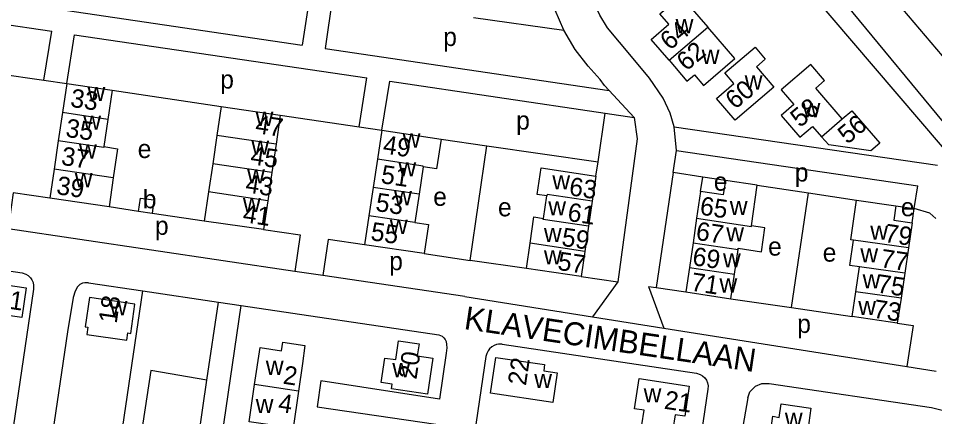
# Model space of a CAD drawing. Extents: x 163012 to 165277, y 382513 to 383987.
# Drawn here: x 164465.3 to 164664.5, y 383159.7 to 383246.2 of the extents above; entities that cross this region are included whole.
import ezdxf

# ---------------------------------------------------------------- set-up
doc = ezdxf.new("R2010")
doc.units = 0
for name, color, linetype in [('BLT_Basislijn', 7, 'Continuous'), ('BLT_Bebouwing', 7, 'Continuous'), ('BLT_Centroide', 7, 'Continuous'), ('BLT_Huisnummer', 7, 'Continuous'), ('BLT_Huisnummer_ tussenligend', 7, 'Continuous'), ('BLT_Huisnummer_zonder_bebouwing', 7, 'Continuous'), ('BLT_Onderverdeling_panden', 7, 'Continuous'), ('BLT_Plantopo', 7, 'Continuous'), ('BLT_Straatnaam', 7, 'Continuous'), ('BLT_Vlakafsluiter', 7, 'Continuous')]:
    doc.layers.add(name, color=color, linetype=linetype)

msp = doc.modelspace()

# ---------------------------------------------------------------- linework, layer by layer
at = {"layer": 'BLT_Basislijn'}
for p, q in [((164618.34, 383281.77), (164675.25, 383212.82)), ((164409.04, 383252.73), (164472.58, 383243.35)), ((164528.72, 383251.59), (164527.05, 383240.36)), ((164533.67, 383250.86), (164532, 383239.63)), ((164473.56, 383248.26), (164527.05, 383240.36)), ((164564.25, 383246.32), (164583.93, 383243.61)), ((164470.9, 383232.72), (164472.58, 383243.35)), ((164475.85, 383231.99), (164477.53, 383242.62)), ((164477.53, 383242.62), (164541.12, 383233.23)), ((164532, 383239.63), (164593.78, 383230.5)), ((164453.78, 383235.26), (164470.9, 383232.72)), ((164470.9, 383232.72), (164475.85, 383231.99)), ((164539.44, 383222.62), (164541.12, 383233.23)), ((164544.38, 383221.89), (164546.06, 383232.5)), ((164546.06, 383232.5), (164592.93, 383225.57)), ((164485.73, 383230.55), (164509.44, 383226.99)), ((164599.18, 383224.65), (164593.78, 383230.5)), ((164522.28, 383225.13), (164539.44, 383222.62)), ((164591.35, 383214.98), (164592.93, 383225.57)), ((164592.93, 383225.57), (164599.18, 383224.65)), ((164539.44, 383222.62), (164544.38, 383221.89)), ((164607.92, 383222.62), (164665.14, 383214.26)), ((164608.39, 383217.49), (164607.92, 383222.62)), ((164557.22, 383219.96), (164567.2, 383218.49)), ((164563.52, 383193.61), (164567.2, 383218.49)), ((164567.2, 383218.49), (164591.35, 383214.98)), ((164608.39, 383217.49), (164660.89, 383209.83)), ((164590.9, 383211.92), (164591.35, 383214.98)), ((164607.65, 383212.66), (164603.97, 383187.7)), ((164613.64, 383208.55), (164614.12, 383211.68)), ((164619.04, 383210.93), (164614.12, 383211.68)), ((164625.97, 383209.92), (164637.08, 383208.27)), ((164633.39, 383183.36), (164637.08, 383208.27)), ((164637.08, 383208.27), (164647.56, 383206.69)), ((164660.09, 383204.87), (164660.89, 383209.83)), ((164491.47, 383204.2), (164485.05, 383205.22)), ((164656.08, 383205.43), (164660.09, 383204.87)), ((164659.63, 383201.75), (164660.09, 383204.87)), ((164505.75, 383202.14), (164494.4, 383203.79)), ((164525.44, 383191.22), (164463.09, 383200.45)), ((164425.47, 383196.94), (164466.17, 383190.89)), ((164553.53, 383195.07), (164563.52, 383193.61)), ((164575.77, 383191.87), (164563.52, 383193.61)), ((164531.52, 383190.32), (164525.44, 383191.22)), ((164562.36, 383185.75), (164531.52, 383190.32)), ((164480.56, 383188.75), (164492.41, 383186.99)), ((164587.66, 383190.11), (164595.68, 383188.92)), ((164595.68, 383188.92), (164590.15, 383181.37)), ((164471.76, 383047.44), (164492.41, 383186.99)), ((164492.41, 383186.99), (164508.83, 383184.55)), ((164602.35, 383187.94), (164605.66, 383178.92)), ((164602.35, 383187.94), (164603.97, 383187.7)), ((164603.97, 383187.7), (164610.4, 383186.74)), ((164506.32, 383167.58), (164508.83, 383184.55)), ((164508.83, 383184.55), (164513.78, 383183.82)), ((164562.36, 383185.75), (164590.15, 383181.37)), ((164620.21, 383185.29), (164633.39, 383183.36)), ((164493.13, 383044.28), (164513.78, 383183.82)), ((164513.78, 383183.82), (164556.74, 383177.44)), ((164633.39, 383183.36), (164646.61, 383181.4)), ((164605.66, 383178.92), (164658.45, 383170.59)), ((164570.51, 383175.4), (164612.77, 383169.12)), ((164658.45, 383170.59), (164664.88, 383169.57)), ((164500.3, 383126.86), (164506.32, 383167.58))]:
    msp.add_line(p, q, dxfattribs=at)
for points in [[(164498.51, 383424.17), (164547.81, 383372.55), (164595.93, 383320.58), (164677.22, 383225), (164784.15, 383095.87), (164929, 382921.99), (164952.41, 382895.74), (164958.39, 382890.52), (164962.03, 382886.31)], [(164562.8, 383332.89), (164568.93, 383331.94), (164670.85, 383212.75), (164670.97, 383212.04)], [(164607.92, 383222.62), (164607.01, 383225.56), (164605.47, 383228.83), (164602.51, 383233.14), (164598.6, 383237.85), (164593.37, 383244.13), (164591.74, 383246.83), (164589.96, 383250.69), (164587.82, 383255.29), (164583.93, 383260.51), (164575.19, 383271.62), (164565.77, 383285.23), (164564.04, 383288.21), (164560.96, 383295.47), (164558.3, 383300.8), (164554.01, 383304.97), (164546.83, 383308.1), (164544.52, 383310.04), (164543.38, 383312.54), (164543.19, 383316.78), (164543.87, 383321.57)], [(164583.93, 383243.61), (164582.01, 383247.92), (164577.33, 383255.95), (164568.75, 383266.86), (164559.01, 383280.94), (164551.84, 383293.3), (164549.85, 383295.64), (164547.05, 383296.9), (164544.02, 383297.39), (164542.43, 383297.3), (164541.15, 383296.74), (164540.25, 383295.22)], [(164593.78, 383230.5), (164592.77, 383231.59), (164591.79, 383232.86), (164589.19, 383235.76), (164586.38, 383239.43), (164583.93, 383243.61)], [(164599.18, 383224.65), (164599.85, 383219.97), (164595.68, 383188.92)], [(164614.12, 383211.68), (164607.65, 383212.66), (164608.39, 383217.49)], [(164472.16, 383207.13), (164464.22, 383208.31), (164463.09, 383200.45)], [(164664.8, 383202.7), (164663.5, 383203.85), (164660.09, 383204.87)], [(164518.64, 383200.3), (164526.61, 383199.17), (164525.44, 383191.22)], [(164540.55, 383197), (164532.71, 383198.15), (164531.52, 383190.32)], [(164466.17, 383190.89), (164466.95, 383190.64), (164467.49, 383190.29), (164467.95, 383189.84), (164468.29, 383189.35), (164468.53, 383188.8), (164468.65, 383188.12), (164468.61, 383187.39), (164452.91, 383081), (164451.31, 383081.24)], [(164480.56, 383188.75), (164479.75, 383188.76), (164479.26, 383188.66), (164478.69, 383188.34), (164478.17, 383187.84), (164477.65, 383186.95), (164477.28, 383185.55), (164476, 383178.07), (164461.8, 383081.93), (164460.94, 383077.84), (164460.05, 383075.97), (164461.02, 383075.51), (164457.3, 383049.57)], [(164656.4, 383179.95), (164659.86, 383179.43), (164658.45, 383170.59)], [(164556.74, 383177.44), (164557.1, 383177.32), (164557.48, 383177.14), (164557.86, 383176.82), (164558.13, 383176.44), (164558.3, 383175.98), (164558.44, 383175.36), (164558.47, 383174.59), (164558.36, 383173.44), (164556.88, 383163.48)], [(164570.51, 383175.4), (164569.73, 383175.39), (164569.26, 383175.31), (164568.79, 383175.15), (164568.26, 383174.85), (164567.78, 383174.43), (164567.43, 383173.99), (164567.15, 383173.39), (164566.99, 383172.75), (164551.86, 383070.45)], [(164506.32, 383167.58), (164494.11, 383169.66), (164487.89, 383128.69), (164500.3, 383126.86)], [(164612.77, 383169.12), (164613.55, 383168.86), (164614.09, 383168.52), (164614.55, 383168.07), (164614.89, 383167.58), (164615.13, 383167.02), (164615.25, 383166.35), (164615.21, 383165.61), (164600.12, 383063.33)], [(164556.88, 383163.48), (164531.1, 383167.45), (164530.26, 383161.78), (164556.08, 383158.07)], [(164623.88, 383163.78), (164624.37, 383165.05), (164625.56, 383166.26), (164626.97, 383166.85), (164628.57, 383166.87), (164663.85, 383161.65), (164666.42, 383160.98), (164668.74, 383159.64), (164670.47, 383157.94), (164671.84, 383155.65), (164672.54, 383153.22), (164672.61, 383150.65), (164653.4, 383020.55)], [(164623.88, 383163.78), (164622.61, 383156.3), (164608.4, 383060.16), (164607.55, 383056.07), (164606.66, 383054.2), (164607.62, 383053.74), (164603.91, 383027.88)]]:
    msp.add_lwpolyline(points, dxfattribs=at)
at = {"layer": 'BLT_Bebouwing'}
for p, q in [((164475.85, 383231.99), (164474.91, 383225.7)), ((164475.85, 383231.99), (164485.73, 383230.55)), ((164485.73, 383230.55), (164484.81, 383224.23)), ((164509.44, 383226.99), (164508.51, 383220.72)), ((164509.44, 383226.99), (164522.28, 383225.13)), ((164474.91, 383225.7), (164474, 383219.56)), ((164484.81, 383224.23), (164483.94, 383218.31)), ((164522.28, 383225.13), (164521.36, 383218.82)), ((164508.51, 383220.72), (164507.6, 383214.59)), ((164544.38, 383221.89), (164543.41, 383215.56)), ((164544.38, 383221.89), (164557.22, 383219.96)), ((164474, 383219.56), (164473.09, 383213.43)), ((164521.36, 383218.82), (164520.46, 383212.69)), ((164507.6, 383214.59), (164506.69, 383208.46)), ((164543.41, 383215.56), (164542.46, 383209.43)), ((164473.09, 383213.43), (164472.16, 383207.13)), ((164520.46, 383212.69), (164519.56, 383206.55)), ((164553.3, 383213.89), (164552.43, 383207.96)), ((164485.98, 383211.52), (164485.05, 383205.22)), ((164590.9, 383211.92), (164590.09, 383206.47)), ((164625.97, 383209.92), (164619.04, 383210.93)), ((164506.69, 383208.46), (164505.75, 383202.14)), ((164542.46, 383209.43), (164541.52, 383203.3)), ((164613.64, 383208.55), (164612.78, 383202.74)), ((164624.68, 383201.09), (164625.97, 383209.92)), ((164485.05, 383205.22), (164472.16, 383207.13)), ((164519.56, 383206.55), (164518.64, 383200.3)), ((164552.43, 383207.96), (164551.52, 383201.82)), ((164579.49, 383202.72), (164580.21, 383207.6)), ((164590.09, 383206.47), (164589.28, 383201.02)), ((164647.56, 383206.69), (164656.08, 383205.43)), ((164494.4, 383203.79), (164491.47, 383204.2)), ((164541.52, 383203.3), (164540.55, 383197)), ((164612.78, 383202.74), (164611.99, 383197.41)), ((164518.64, 383200.3), (164505.75, 383202.14)), ((164589.28, 383201.02), (164588.47, 383195.57)), ((164659.63, 383201.75), (164658.82, 383196.3)), ((164553.53, 383195.07), (164540.55, 383197)), ((164575.77, 383191.87), (164576.57, 383197.33)), ((164611.99, 383197.41), (164611.2, 383192.07)), ((164658.82, 383196.3), (164658.02, 383190.85)), ((164588.47, 383195.57), (164587.66, 383190.11)), ((164621, 383190.63), (164621.79, 383195.96)), ((164587.66, 383190.11), (164575.77, 383191.87)), ((164611.2, 383192.07), (164610.4, 383186.74)), ((164620.21, 383185.29), (164621, 383190.63)), ((164647.4, 383186.77), (164648.2, 383192.22)), ((164658.02, 383190.85), (164657.21, 383185.4)), ((164610.4, 383186.74), (164620.21, 383185.29)), ((164646.61, 383181.4), (164647.4, 383186.77)), ((164657.21, 383185.4), (164656.4, 383179.95)), ((164656.4, 383179.95), (164646.61, 383181.4))]:
    msp.add_line(p, q, dxfattribs=at)
for points in [[(164606.79, 383237.05), (164602.89, 383241.6), (164606.73, 383244.88), (164604.76, 383247.16), (164604.76, 383247.16), (164609.33, 383251.08), (164615.2, 383244.26)], [(164606.79, 383237.05), (164610.68, 383232.5), (164610.68, 383232.5), (164612.29, 383233.88), (164614.26, 383231.59), (164621.06, 383237.43), (164615.2, 383244.26)], [(164483.94, 383218.31), (164486.9, 383217.82), (164485.98, 383211.52)], [(164557.22, 383219.96), (164556.26, 383213.46), (164553.3, 383213.89)], [(164580.21, 383207.6), (164578.12, 383207.88), (164578.99, 383213.67), (164590.9, 383211.92)], [(164619.04, 383210.93), (164618.57, 383207.82), (164613.64, 383208.55)], [(164491.47, 383204.2), (164491.89, 383207.13), (164494.82, 383206.72), (164494.4, 383203.79)], [(164646.9, 383197.96), (164646.29, 383198.04), (164647.56, 383206.69)], [(164656.08, 383205.43), (164655.62, 383202.34), (164659.63, 383201.75)], [(164576.57, 383197.33), (164577.4, 383203.03), (164579.49, 383202.72)], [(164551.52, 383201.82), (164554.46, 383201.37), (164553.53, 383195.07)], [(164621.79, 383195.96), (164621.83, 383196.23), (164626.86, 383195.48), (164627.62, 383200.66), (164624.68, 383201.09)], [(164648.2, 383192.22), (164646.09, 383192.51), (164646.9, 383197.96)], [(164451.36, 383180.33), (164447.84, 383180.87), (164448.33, 383184.2), (164451.86, 383183.68), (164455.81, 383183.1), (164456.7, 383189.16), (164457.08, 383189.1), (164457.34, 383190.84), (164461.85, 383190.17), (164461.58, 383188.43), (164467.04, 383187.62), (164466.1, 383181.2), (164458, 383182.36), (164457.57, 383179.41)], [(164516.69, 383166.64), (164517.89, 383174.71), (164522.54, 383173.99), (164522.83, 383175.85), (164527.62, 383175.11), (164527.11, 383171.2), (164526.24, 383165.22)], [(164554.28, 383164.53), (164546.45, 383165.68), (164546.6, 383166.7), (164544.23, 383167.06), (164545.02, 383172.38), (164547.39, 383172.05), (164547.99, 383176.14), (164552.45, 383175.49), (164552.06, 383172.85), (164555.44, 383172.35), (164554.28, 383164.53)], [(164581.53, 383162.74), (164567.96, 383164.75), (164569.11, 383172.54), (164579.72, 383170.96), (164579.53, 383169.62), (164582.46, 383169.2), (164581.53, 383162.74)], [(164526.24, 383165.22), (164525.06, 383157.14), (164515.5, 383158.56), (164516.69, 383166.64)], [(164607.64, 383156.9), (164600.89, 383157.9), (164601.36, 383161.06), (164599.29, 383161.38), (164600.26, 383167.93), (164611.16, 383166.31), (164610.19, 383159.77), (164608.11, 383160.08), (164607.64, 383156.9)], [(164635.6, 383147.93), (164627.79, 383149.09), (164629.33, 383159.75), (164630.7, 383159.52), (164631.14, 383162.47), (164637.58, 383161.52), (164636.71, 383155.14), (164639.05, 383154.76), (164638.18, 383149.39), (164635.89, 383149.75), (164635.6, 383147.93)]]:
    msp.add_lwpolyline(points, dxfattribs=at)
for points in [[(164620.87, 383232.01), (164618.94, 383234.31), (164625.49, 383239.89), (164627.7, 383237.3), (164625.79, 383235.67), (164629.57, 383231.24), (164621.15, 383224.05), (164617.1, 383228.79)], [(164640.61, 383232.65), (164637.63, 383236.13), (164631.19, 383230.61), (164633.92, 383227.43), (164631.19, 383225.09), (164635.23, 383220.37), (164637.94, 383222.69), (164637.94, 383222.69), (164639.89, 383220.41), (164644.45, 383224.31), (164638.71, 383231.02)], [(164480.81, 383185.58), (164479.85, 383179.2), (164480.45, 383179.11), (164480.23, 383177.53), (164488.91, 383176.25), (164489.14, 383177.84), (164489.75, 383177.75), (164490.69, 383184.12)]]:
    msp.add_lwpolyline(points, close=True, dxfattribs=at)
at = {"layer": 'BLT_Onderverdeling_panden'}
for p, q in [((164606.79, 383237.05), (164615.2, 383244.26)), ((164484.81, 383224.23), (164474.91, 383225.7)), ((164521.36, 383218.82), (164508.51, 383220.72)), ((164520.46, 383212.69), (164507.6, 383214.59)), ((164485.98, 383211.52), (164473.09, 383213.43)), ((164519.56, 383206.55), (164506.69, 383208.46)), ((164552.43, 383207.96), (164542.46, 383209.43)), ((164551.52, 383201.82), (164541.52, 383203.3)), ((164588.47, 383195.57), (164576.57, 383197.33)), ((164611.99, 383197.41), (164621.79, 383195.96)), ((164658.82, 383196.3), (164646.9, 383197.96)), ((164611.2, 383192.07), (164621, 383190.63)), ((164658.02, 383190.85), (164648.2, 383192.22)), ((164657.21, 383185.4), (164647.4, 383186.77))]:
    msp.add_line(p, q, dxfattribs=at)
for points in [[(164483.94, 383218.31), (164483.91, 383218.1), (164474, 383219.56)], [(164553.3, 383213.89), (164553.33, 383214.09), (164543.41, 383215.56)], [(164590.09, 383206.47), (164580.26, 383207.92), (164580.21, 383207.6)], [(164589.28, 383201.02), (164579.45, 383202.47), (164579.49, 383202.72)], [(164612.78, 383202.74), (164624.67, 383200.99), (164624.68, 383201.09)], [(164526.24, 383165.22), (164516.69, 383166.64)]]:
    msp.add_lwpolyline(points, dxfattribs=at)
at = {"layer": 'BLT_Plantopo'}
for p, q in [((164644.45, 383224.31), (164646.55, 383226.1)), ((164646.55, 383226.1), (164652.59, 383219.04)), ((164639.89, 383220.41), (164644.45, 383224.31)), ((164641.5, 383218.72), (164639.89, 383220.41)), ((164650.68, 383217.4), (164641.5, 383218.72)), ((164652.59, 383219.04), (164650.68, 383217.4))]:
    msp.add_line(p, q, dxfattribs=at)
at = {"layer": 'BLT_Vlakafsluiter'}
msp.add_line((164590.15, 383181.37), (164605.66, 383178.92), dxfattribs=at)

# ---------------------------------------------------------------- texts
at = {"layer": 'BLT_Centroide'}
for s, p in [('w', (164608.22, 383242.94)), ('p', (164557.69, 383240.16)), ('w', (164613.89, 383236.26)), ('p', (164509.22, 383230.91)), ('w', (164623.23, 383230.7)), ('w', (164480.37, 383228.22)), ('w', (164635.8, 383224.69)), ('w', (164479.45, 383221.97)), ('w', (164516.91, 383222.81)), ('p', (164573.55, 383222.01)), ('w', (164548.87, 383218.09)), ('w', (164478.52, 383215.72)), ('e', (164491.28, 383215.83)), ('w', (164515.99, 383216.56)), ('w', (164547.95, 383211.84)), ('w', (164477.6, 383209.5)), ('w', (164515.07, 383210.31)), ('p', (164634.11, 383210.73)), ('w', (164581.41, 383209.01)), ('e', (164616.51, 383208.74)), ('b', (164492.39, 383204.92)), ('w', (164547.02, 383205.59)), ('e', (164555.51, 383205.46)), ('w', (164514.15, 383204.09)), ('e', (164569.6, 383203.17)), ('w', (164580.53, 383203.38)), ('w', (164619.99, 383203.43)), ('e', (164657.16, 383203.19)), ('p', (164495.03, 383199.15)), ('w', (164546.09, 383199.34)), ('w', (164579.58, 383197.58)), ('w', (164619.22, 383197.74)), ('w', (164650.52, 383198.09)), ('e', (164628.31, 383194.64)), ('e', (164640.19, 383193.33)), ('w', (164648.37, 383193.15)), ('p', (164545.95, 383191.47)), ('w', (164579.58, 383192.74)), ('w', (164618.51, 383192.06)), ('w', (164648.86, 383187.53)), ('w', (164617.74, 383186.62)), ('w', (164485.16, 383181.69)), ('w', (164647.91, 383181.74)), ('p', (164634.64, 383177.85)), ('w', (164519.13, 383168.74)), ('w', (164546.63, 383168.24)), ('w', (164577.48, 383165.88)), ('w', (164601.26, 383162.77)), ('w', (164516.93, 383160.46)), ('w', (164631.96, 383157.45))]:
    msp.add_text(s, height=4, dxfattribs=at).set_placement(p)
at = {"layer": 'BLT_Huisnummer'}
for s, rotation, p in [('64', 39.8502, (164606.93, 383239.07)), ('62', 39.8502, (164610.53, 383234.56)), ('60', 39.8502, (164621.12, 383226.24)), ('33', 351.581, (164476.48, 383226.98)), ('58', 39.8502, (164635.24, 383222.3)), ('47', 351.581, (164516.68, 383221.27)), ('49', 351.581, (164544.43, 383216.85)), ('39', 351.581, (164473.46, 383208)), ('63', 351.5602, (164584.89, 383207.77)), ('65', 351.5602, (164613.32, 383203.57)), ('41', 351.581, (164513.97, 383201.93)), ('55', 351.581, (164541.76, 383198.01)), ('79', 351.5602, (164653.45, 383197.63)), ('57', 351.5602, (164582.4, 383191.57)), ('71', 351.5602, (164611.37, 383187.04)), ('51', 351.5824, (164460.23, 383183.55)), ('18', 81.5826, (164486.69, 383179.77)), ('73', 351.5602, (164651.02, 383181.18)), ('20', 81.5826, (164551.87, 383167.62)), ('22', 81.5826, (164575.66, 383166.28)), ('2', 351.5819, (164522.72, 383166.85)), ('4', 351.5819, (164521.66, 383160.78)), ('21', 351.5819, (164605.57, 383161.41))]:
    msp.add_text(s, height=4, rotation=rotation, dxfattribs=at).set_placement(p)
at = {"layer": 'BLT_Huisnummer_ tussenligend'}
for s, rotation, p in [('35', 351.581, (164475.45, 383220.47)), ('37', 351.581, (164474.49, 383214.38)), ('45', 351.581, (164515.62, 383214.52)), ('51', 351.581, (164543.99, 383210.4)), ('43', 351.581, (164514.55, 383208.41)), ('53', 351.581, (164542.83, 383204.36)), ('61', 351.5602, (164584.56, 383202.21)), ('59', 351.5602, (164583.27, 383196.8)), ('67', 351.5602, (164612.45, 383198.09)), ('69', 351.5602, (164611.7, 383192.6)), ('77', 351.5602, (164652.58, 383192.15)), ('75', 351.5602, (164651.83, 383186.66))]:
    msp.add_text(s, height=4, rotation=rotation, dxfattribs=at).set_placement(p)
at = {"layer": 'BLT_Huisnummer_zonder_bebouwing'}
msp.add_text('56', height=4, rotation=39.8502, dxfattribs=at).set_placement((164645.56, 383218.68))
at = {"layer": 'BLT_Straatnaam'}
msp.add_text('KLAVECIMBELLAAN', height=5, rotation=351.5769, dxfattribs=at).set_placement((164562.05, 383178.72))

doc.saveas('drawing.dxf')
